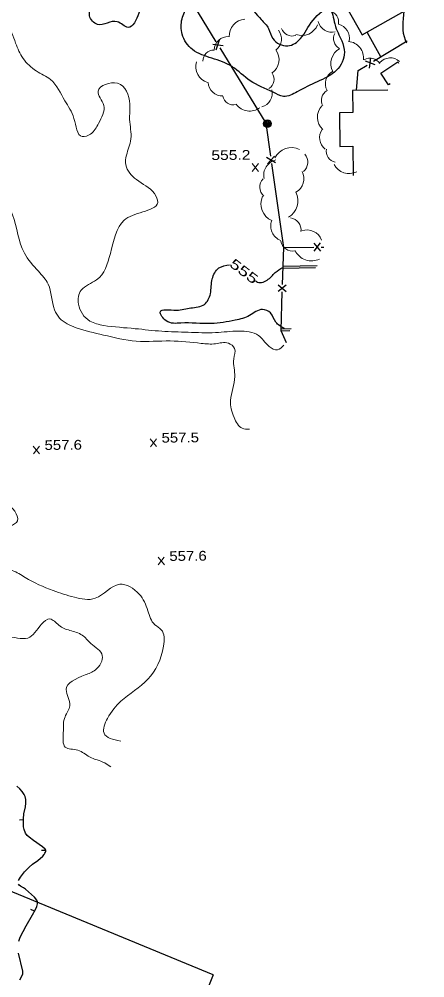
# Model space of a CAD drawing. Extents: x 2361708 to 2370558, y 6977955 to 6991887.
# Drawn here: x 2366233.5 to 2366433.7, y 6981779.9 to 6982252.6 of the extents above; entities that cross this region are included whole.
import ezdxf
from ezdxf.enums import TextEntityAlignment as Align

# ---------------------------------------------------------------- set-up
doc = ezdxf.new("R2010")
doc.units = 0
doc.header["$LTSCALE"] = 1.9
for name, color, linetype, lineweight in [('11', 7, 'Continuous', 25), ('17', 7, 'Continuous', 25), ('2', 7, 'Continuous', 25), ('20', 7, 'Continuous', 25), ('29', 7, 'Continuous', 13), ('31', 7, 'Continuous', 13), ('33', 7, 'Continuous', 25), ('35', 7, 'Continuous', 13)]:
    doc.layers.add(name, color=color, linetype=linetype, lineweight=lineweight)

msp = doc.modelspace()

# ---------------------------------------------------------------- linework, layer by layer
at = {"layer": '11'}
msp.add_lwpolyline([(2366433.694, 6982262.485), (2366408.48, 6982306.817), (2366404.472, 6982304.538), (2366399.142, 6982313.908), (2366378.105, 6982301.958), (2366376.6, 6982304.603), (2366365.44, 6982298.237), (2366366.518, 6982296.337), (2366348.236, 6982285.952), (2366361.113, 6982263.304), (2366377.793, 6982272.783), (2366385.218, 6982259.713), (2366392.151, 6982263.649), (2366402.799, 6982244.92)], close=True, dxfattribs=at)
for points in [[(2366411.941, 6982225.906), (2366420.368, 6982231.536), (2366420.743, 6982230.98)], [(2366416.51, 6982220.789), (2366415.715, 6982220.252), (2366411.941, 6982225.906)], [(2366415.38, 6982217.608), (2366397.991, 6982217.373), (2366398.134, 6982206.584), (2366391.574, 6982206.501), (2366391.783, 6982189.882), (2366398.112, 6982189.963), (2366398.289, 6982175.544)]]:
    msp.add_lwpolyline(points, dxfattribs=at)
at = {"layer": '17'}
for p, q in [((2366405.219, 6982245.983), (2366411.733, 6982234.154)), ((2366329.01, 6982240.277), (2366334.096, 6982239.636)), ((2366330.686, 6982237.553), (2366332.42, 6982242.37)), ((2366408.334, 6982231.872), (2366424.939, 6982242)), ((2366409.191, 6982230.09), (2366404.374, 6982231.844)), ((2366406.457, 6982228.424), (2366407.108, 6982233.511)), ((2366355.592, 6982184.508), (2366359.997, 6982181.899)), ((2366356.043, 6982181.332), (2366359.557, 6982185.066)), ((2366363.876, 6982140.025), (2366378.875, 6982140.187)), ((2366382.294, 6982138.26), (2366379.056, 6982142.219)), ((2366379.094, 6982138.219), (2366382.256, 6982142.259)), ((2366382.475, 6982140.231), (2366383.865, 6982140.245)), ((2366361.241, 6982118.498), (2366365.332, 6982121.577)), ((2366361.34, 6982121.7), (2366365.232, 6982118.376))]:
    msp.add_line(p, q, dxfattribs=at)
for points in [[(2366299.399, 6982292.748), (2366308.931, 6982276.868), (2366330.579, 6982241.493)], [(2366332.458, 6982238.42), (2366355.213, 6982201.245), (2366357.508, 6982184.996)], [(2366399.94, 6982217.531), (2366400.827, 6982227.3), (2366405.262, 6982230.003)], [(2366358.012, 6982181.43), (2366363.876, 6982140.025), (2366363.309, 6982121.848)], [(2366363.193, 6982118.247), (2366362.606, 6982099.04), (2366365.222, 6982093.165)]]:
    msp.add_lwpolyline(points, dxfattribs=at)
at = {"layer": '2'}
for p, q in [((2366363.643, 6982129.862), (2366379.761, 6982130.145)), ((2366363.743, 6982130.823), (2366380.532, 6982131.122)), ((2366367.689, 6982099.859), (2366362.719, 6982099.771)), ((2366367.138, 6982098.904), (2366362.838, 6982098.823)), ((2366329.282, 6981781.379), (2365935.677, 6981943.432)), ((2366329.282, 6981781.379), (2366095.316, 6981213.113))]:
    msp.add_line(p, q, dxfattribs=at)
at = {"layer": '20'}
for radius in [1.9, 1.442, 0.973, 0.539, 0.192]:
    msp.add_circle((2366355.944, 6982201.132), radius, dxfattribs=at)
at = {"layer": '29'}
for centre, radius, start, end in [((2366385.613, 6982251.164), 5.524, 348.55588, 78.55588), ((2366345.419, 6982244.32), 8.291, 93.46169, 183.46169), ((2366373.003, 6982252.856), 8.291, 248.92159, 338.92159), ((2366387.742, 6982253.105), 6.913, 194.41619, 284.41619), ((2366389.572, 6982243.312), 6.913, 347.52497, 77.52497), ((2366336.646, 6982237.104), 6.913, 87.65836, 177.65836), ((2366356.02, 6982242.887), 6.913, 308.81239, 38.81239), ((2366368.259, 6982249.806), 5.524, 198.52135, 288.52135), ((2366394.157, 6982243.051), 5.524, 152.40125, 242.40125), ((2366395.182, 6982233.398), 8.291, 353.68701, 83.68701), ((2366329.665, 6982231.811), 5.524, 89.09511, 179.09511), ((2366353.442, 6982232.714), 8.291, 305.3644, 35.3644), ((2366395.563, 6982230.75), 8.291, 118.51551, 208.51551), ((2366328.902, 6982229.25), 8.291, 163.20585, 253.20585), ((2366406.664, 6982227.831), 5.524, 30.95255, 120.95255), ((2366416.688, 6982226.601), 6.913, 48.66758, 138.66758), ((2366353.725, 6982222.958), 5.524, 303.50464, 33.50464), ((2366391.493, 6982220.762), 6.913, 118.85588, 208.85588), ((2366333.669, 6982221.704), 6.913, 182.55478, 272.55478), ((2366351.42, 6982216.048), 6.913, 284.79835, 14.79835), ((2366388.118, 6982212.571), 5.524, 119.04733, 209.04733), ((2366339.328, 6982215.868), 5.524, 192.29909, 282.29909), ((2366347.233, 6982215.579), 8.291, 216.80166, 306.80166), ((2366388.952, 6982204.265), 8.291, 136.81027, 226.81027), ((2366388.646, 6982194.073), 6.913, 143.38272, 233.38272), ((2366367.915, 6982180.245), 9.077, 64.2745, 154.2745), ((2366390.553, 6982187.478), 5.524, 168.74071, 258.74071), ((2366361.768, 6982175.785), 7.568, 102.69908, 192.69908), ((2366369.855, 6982182.094), 6.048, 309.79017, 39.79017), ((2366366.431, 6982173.929), 7.568, 298.38324, 28.38324), ((2366396.324, 6982184.767), 8.291, 206.9278, 296.9278), ((2366358.288, 6982169.789), 6.048, 136.84182, 226.84182), ((2366361.888, 6982161.555), 9.077, 155.74297, 245.74297), ((2366361.983, 6982162.935), 9.077, 298.73842, 28.73842), ((2366366.563, 6982148.672), 6.048, 352.30296, 82.30296), ((2366365.227, 6982150.609), 7.568, 159.33811, 249.33811), ((2366375.588, 6982141.128), 7.568, 19.78529, 109.78529), ((2366368.526, 6982144.27), 6.048, 190.09845, 280.09845), ((2366377.806, 6982142.508), 9.077, 205.88732, 295.88732)]:
    msp.add_arc(centre, radius, start, end, dxfattribs=at)
at = {"layer": '31'}
for p, q in [((2366351.618, 6982177.539), (2366348.502, 6982181.39)), ((2366348.539, 6982177.51), (2366351.582, 6982181.419)), ((2366301.328, 6982041.854), (2366298.21, 6982045.705)), ((2366298.248, 6982041.825), (2366301.29, 6982045.734)), ((2366243.579, 6982038.245), (2366240.462, 6982042.095)), ((2366240.499, 6982038.215), (2366243.542, 6982042.124)), ((2366305.163, 6981983.518), (2366302.046, 6981987.369)), ((2366302.083, 6981983.489), (2366305.126, 6981987.398))]:
    msp.add_line(p, q, dxfattribs=at)
at = {"layer": '31', "lineweight": 25}
for points in [[(2366346.905, 6982261.889), (2366347.01, 6982261.45), (2366352.976, 6982252.396), (2366356.538, 6982247.99), (2366358.705, 6982243.04), (2366366.05, 6982239.45), (2366372.377, 6982243.01), (2366378.549, 6982252.149), (2366386.759, 6982257.468), (2366389.238, 6982250.231), (2366392.688, 6982241.864), (2366394.001, 6982236.266), (2366390.086, 6982227.378), (2366380.619, 6982221.758), (2366370.616, 6982216.772), (2366364.007, 6982214.529), (2366358.777, 6982216.599), (2366347.543, 6982222.213), (2366338.566, 6982229.178), (2366328.606, 6982233.353), (2366319.025, 6982237.622), (2366313.913, 6982245.184), (2366313.891, 6982252.724), (2366315.937, 6982259.414), (2366310.47, 6982272.723), (2366304.351, 6982278.925), (2366296.258, 6982277.068), (2366294.085, 6982263.756), (2366292.513, 6982255.511), (2366287.25, 6982248.53), (2366281.853, 6982251.339), (2366272.125, 6982249.977), (2366268.214, 6982254.229), (2366270.575, 6982261.482), (2366271.124, 6982266.947), (2366268.791, 6982277.666), (2366262.6, 6982285.158), (2366254.854, 6982292.074), (2366255.985, 6982300.315), (2366262.814, 6982302.52), (2366273.211, 6982296.659), (2366281.497, 6982296.048), (2366284.362, 6982299.695), (2366280.663, 6982306.001)], [(2366424.84, 6982240.77), (2366424.187, 6982242.174), (2366423.509, 6982256.618)], [(2366364.367, 6982100.017), (2366360.166, 6982103.207), (2366357.483, 6982107.772), (2366353.566, 6982109.474), (2366347.185, 6982106.444), (2366340.116, 6982104.166), (2366328.161, 6982102.542), (2366313.309, 6982102.751), (2366306.017, 6982103.882), (2366303.126, 6982108.224), (2366310.977, 6982109.169), (2366318.247, 6982110.229), (2366324.941, 6982112.002), (2366327.861, 6982117.26), (2366328.792, 6982124.5), (2366332.09, 6982129.941), (2366337.346, 6982131.491)], [(2366350.061, 6982123.682), (2366350.605, 6982123.227), (2366355.799, 6982123.936), (2366359.874, 6982127.636), (2366363.579, 6982130.221)]]:
    msp.add_spline(points, degree=3, dxfattribs=at)
at = {"layer": '33'}
for p, q in [((2366235.647, 6981857.77), (2366233.646, 6981857.751)), ((2366246.571, 6981842.644), (2366244.571, 6981842.644)), ((2366240.995, 6981812.739), (2366239.246, 6981813.712))]:
    msp.add_line(p, q, dxfattribs=at)
for points in [[(2366233.23, 6981827.966), (2366234.114, 6981829.604), (2366236.191, 6981832.134), (2366238.428, 6981834.465), (2366240.065, 6981835.931), (2366242.687, 6981837.816), (2366245.157, 6981839.92), (2366245.799, 6981840.726), (2366246.232, 6981841.43), (2366246.467, 6981841.962), (2366246.564, 6981842.353), (2366246.568, 6981842.893), (2366246.334, 6981843.341), (2366245.044, 6981844.469), (2366240.533, 6981847.606), (2366238.478, 6981849.217), (2366237.499, 6981850.137), (2366236.638, 6981851.29), (2366235.892, 6981853.052), (2366235.659, 6981854.37), (2366235.641, 6981858.35), (2366235.859, 6981860.732), (2366236.594, 6981864.319), (2366236.827, 6981866.102), (2366236.78, 6981867.891), (2366236.437, 6981869.328), (2366235.997, 6981870.334), (2366235.044, 6981871.765), (2366233.75, 6981873.173), (2366232.388, 6981874.39)], [(2366233.355, 6981798.045), (2366233.936, 6981799.981), (2366236.903, 6981805.61), (2366240.032, 6981811.01), (2366241.536, 6981813.704), (2366242.164, 6981815.06), (2366242.531, 6981816.394), (2366242.481, 6981817.403), (2366242.143, 6981818.26), (2366241.059, 6981819.679), (2366236.532, 6981823.627), (2366235.625, 6981824.308), (2366234.096, 6981825.194), (2366233.492, 6981825.658), (2366233.127, 6981826.175)], [(2366233.757, 6981778.949), (2366234.673, 6981780.387), (2366235.248, 6981781.953), (2366235.356, 6981783.214), (2366233.161, 6981792.114)]]:
    msp.add_lwpolyline(points, dxfattribs=at)
at = {"layer": '35'}
for points in [[(2366364.095, 6982091.834), (2366360.986, 6982089.564), (2366356.809, 6982091.275), (2366351.548, 6982096.675), (2366341.877, 6982098.823), (2366330.444, 6982098.094), (2366316.882, 6982098.235), (2366303.826, 6982098.731), (2366290.713, 6982100.006), (2366275.197, 6982101.618), (2366268.397, 6982103.764), (2366262.736, 6982112.15), (2366264.131, 6982119.004), (2366271.693, 6982124.076), (2366278.49, 6982137.061), (2366285.284, 6982153.477), (2366294.565, 6982157.625), (2366301.871, 6982162.265), (2366300.21, 6982166.599), (2366291.364, 6982173.486), (2366286.125, 6982180.756), (2366286.439, 6982185.579), (2366288.643, 6982193.521), (2366288.002, 6982203.105), (2366288.089, 6982210.756), (2366282.042, 6982220.98), (2366272.428, 6982217.148), (2366275.195, 6982210.114), (2366272.659, 6982201.239), (2366268.7, 6982195.901), (2366264.631, 6982194.712), (2366260.536, 6982203.604), (2366256.012, 6982212.371), (2366248.922, 6982222.864), (2366241.951, 6982227.068), (2366235.393, 6982233.256), (2366231.731, 6982240.782), (2366227.391, 6982250.181), (2366218.045, 6982259.112), (2366211.837, 6982270.464), (2366206.849, 6982281.777), (2366199.112, 6982287.783), (2366190.533, 6982291.742), (2366188.02, 6982304.699), (2366183.288, 6982319.604), (2366185.971, 6982328.72), (2366193.128, 6982340.729), (2366199.739, 6982352.132), (2366207.977, 6982354.561), (2366216.837, 6982355.565), (2366221.309, 6982362.828), (2366218.844, 6982372.745), (2366210.774, 6982380.049), (2366205.885, 6982388.343), (2366198.352, 6982390.721), (2366192.512, 6982390.645), (2366187.65, 6982394.029), (2366176.229, 6982401.331), (2366168.691, 6982404.259), (2366162.654, 6982410.242), (2366161.162, 6982412.628), (2366151.161, 6982417.873), (2366141.205, 6982425.898), (2366134.28, 6982427.393), (2366122.115, 6982428.917), (2366115.176, 6982429.771), (2366105.03, 6982430.394), (2366097.18, 6982431.37), (2366090.435, 6982431.906), (2366083.863, 6982431.983), (2366082.089, 6982438.677), (2366079.323, 6982446.761), (2366074.741, 6982451.068), (2366071.247, 6982450.464), (2366066.606, 6982446.35), (2366061.559, 6982438.651), (2366055.19, 6982433.28), (2366048.45, 6982426.935), (2366045.953, 6982423.402), (2366043.503, 6982424.549), (2366041.381, 6982426.768), (2366030.729, 6982430.127), (2366020.338, 6982429.119), (2366013.205, 6982425.18), (2366007.582, 6982417.007), (2366000.28, 6982403.586), (2365995.068, 6982394.266), (2365994.548, 6982393.261)], [(2366347.127, 6982050.51), (2366343.544, 6982050.887), (2366339.553, 6982056.229), (2366337.793, 6982064.612), (2366339.931, 6982076.363), (2366339.428, 6982085.059), (2366339.758, 6982090.262), (2366336.714, 6982092.823), (2366330.356, 6982092.563), (2366323.354, 6982092.747), (2366308.082, 6982093.941), (2366291.302, 6982093.851), (2366275.053, 6982096.867), (2366261.568, 6982100.458), (2366253.442, 6982105.211), (2366250.933, 6982109.308), (2366247.782, 6982121.998), (2366242.962, 6982128.293), (2366236.046, 6982137.287), (2366230.266, 6982156.183), (2366220.182, 6982171.188), (2366214.634, 6982175.196), (2366208.555, 6982180.338), (2366197.844, 6982185.676), (2366186.63, 6982188.049), (2366180.293, 6982183.529), (2366176.381, 6982173.221), (2366173.921, 6982161.718), (2366176.84, 6982156.465), (2366179.121, 6982149.096), (2366173.89, 6982148.126), (2366167.669, 6982148.117), (2366162.61, 6982152.299), (2366158.534, 6982158.151), (2366153.676, 6982163.075)], [(2366283.629, 6981896.579), (2366275.361, 6981900.59), (2366277.082, 6981907.847), (2366283.721, 6981916.351), (2366296.989, 6981927.177), (2366304.714, 6981943.492), (2366303.597, 6981951.602), (2366300.413, 6981954.061), (2366296.998, 6981960.909), (2366292.719, 6981969.139), (2366283.093, 6981973.977), (2366271.048, 6981967.073), (2366260.712, 6981967.614), (2366250.281, 6981970.865), (2366236.398, 6981977.383), (2366230.026, 6981980.723), (2366219.406, 6981983.822), (2366218.827, 6981992.036), (2366223.429, 6982000.281), (2366232.622, 6982005.319), (2366226.709, 6982013.933), (2366220.416, 6982014.273), (2366208.395, 6982015.388), (2366200.239, 6982021.241), (2366192.419, 6982025.417), (2366183.842, 6982029.165), (2366179.329, 6982034.822), (2366174.754, 6982035.299), (2366168.785, 6982032.992), (2366156.444, 6982033.045), (2366149.467, 6982033.768), (2366150.795, 6982041.331), (2366146.949, 6982047.215), (2366138.976, 6982053.799), (2366127.655, 6982062.202), (2366114.519, 6982063.837), (2366109.595, 6982060.02), (2366101.67, 6982060.525), (2366089.292, 6982059.247), (2366087.336, 6982053.508), (2366098.287, 6982055.582), (2366105.586, 6982054.692), (2366110.931, 6982049.912), (2366106.528, 6982043.97), (2366096.659, 6982042.736), (2366084.089, 6982038.537), (2366075.161, 6982034.001), (2366061.646, 6982031.393), (2366050.58, 6982029.747), (2366046.83, 6982024.561), (2366052.769, 6982020.507), (2366061.399, 6982016.339), (2366066.29, 6982013.046), (2366065.981, 6982006.712), (2366061.349, 6981999.458), (2366054.388, 6981994.322), (2366043.301, 6981996.036), (2366036.131, 6982001.288), (2366029.734, 6982005.147), (2366022.137, 6982004.785), (2366014.743, 6982005.094), (2366006.149, 6982006.603), (2365994.332, 6982005.15), (2365987.778, 6982002.338), (2365979.806, 6982006.772), (2365972.15, 6982010.539), (2365965.868, 6982019.09), (2365958.756, 6982025.523), (2365951.014, 6982020.489), (2365947.047, 6982013.831), (2365940.849, 6982011.492), (2365935.28, 6982007.138), (2365934.578, 6982003.132), (2365934.943, 6981992.154), (2365935.294, 6981984.667), (2365934.796, 6981977.112), (2365934.307, 6981968.647), (2365933.387, 6981960.158), (2365929.68, 6981954.633), (2365924.193, 6981952.11), (2365913.926, 6981954.953), (2365907.835, 6981956.095), (2365901.598, 6981954.675), (2365890.53, 6981949.109), (2365882.781, 6981943.776), (2365874.27, 6981937.484), (2365866.101, 6981924.756), (2365860.345, 6981915.951), (2365856.589, 6981912.285), (2365854.02, 6981915.351), (2365853.5, 6981920.596), (2365852.076, 6981929.353), (2365853.36, 6981940.596), (2365855.703, 6981949.668), (2365857.102, 6981959.242), (2365859.276, 6981970.433)], [(2366016.023, 6981841.279), (2366020.107, 6981850.339), (2366016.77, 6981859.407), (2366014.988, 6981862.78), (2366007.322, 6981864.477), (2366002.036, 6981867.167), (2365988.891, 6981873.862), (2365979.119, 6981880.38), (2365969.786, 6981886.901), (2365971.683, 6981889.349), (2365981.627, 6981887.944), (2365990.196, 6981889.135), (2365999.724, 6981886.256), (2366006.915, 6981878.784), (2366016.626, 6981875.666), (2366020.836, 6981878.757), (2366025.538, 6981877.591), (2366029.922, 6981870.812), (2366035.21, 6981866.893), (2366040.604, 6981866.464), (2366049.056, 6981871.585), (2366055.853, 6981875.089), (2366061.189, 6981879.731), (2366063.732, 6981887.795), (2366063.966, 6981897.978), (2366067.029, 6981904.977), (2366076.255, 6981903.395), (2366084.38, 6981905.013), (2366089.062, 6981912.098), (2366091.136, 6981922.228), (2366092.71, 6981927.063), (2366090.227, 6981934.76), (2366092.437, 6981943.141), (2366100.914, 6981948.722), (2366102.505, 6981956.997), (2366095.855, 6981963.375), (2366092.4, 6981971.182), (2366088.118, 6981977.701), (2366083.227, 6981977.765), (2366078.591, 6981976.261), (2366063.329, 6981980.606), (2366053.852, 6981983.396), (2366063.861, 6981987.791), (2366075.593, 6981988.613), (2366084.881, 6981992.021), (2366090.997, 6981993.63), (2366097.642, 6981997.333), (2366101.573, 6982004.571), (2366101.415, 6982015.85), (2366093.463, 6982019.235), (2366095.023, 6982026.58), (2366102.701, 6982028.913), (2366114.863, 6982029.818), (2366124.125, 6982027.497), (2366136.221, 6982028.062), (2366142.44, 6982027.131), (2366143.724, 6982026.673), (2366150.54, 6982025.048), (2366161.329, 6982025.171), (2366169.536, 6982024.509), (2366176.59, 6982020.926), (2366181.367, 6982016.141), (2366183.986, 6982011.966), (2366179.692, 6982007.125), (2366175.36, 6982002.033), (2366180.761, 6981998.875), (2366187.666, 6981995.26), (2366196.415, 6981991.133), (2366202.453, 6981985.13), (2366204.721, 6981982.152), (2366207.08, 6981974.904), (2366210.21, 6981971.803), (2366206.904, 6981968.192), (2366199.845, 6981965.885), (2366195.041, 6981962.138), (2366192.72, 6981954.916), (2366196.489, 6981947.672), (2366198.83, 6981942.314), (2366195.569, 6981938.243), (2366199.613, 6981933.681), (2366203.547, 6981929.038), (2366206.717, 6981924.848), (2366212.413, 6981925.272), (2366218.543, 6981931.631), (2366220.649, 6981942.561), (2366227.228, 6981947.874), (2366232.703, 6981947.456), (2366237.713, 6981947.434), (2366244.527, 6981954.359), (2366248.673, 6981956.889), (2366253.073, 6981953.771), (2366258.518, 6981951.223), (2366264.611, 6981948.87), (2366268.809, 6981944.84), (2366274.517, 6981938.834), (2366271.104, 6981931.751), (2366266.087, 6981929.344)], [(2366266.087, 6981929.344), (2366256.686, 6981922.044), (2366258.511, 6981914.11), (2366256.112, 6981908.697), (2366255.258, 6981900.809), (2366256.235, 6981893.678), (2366262.461, 6981892.167), (2366268.212, 6981888.832), (2366275.701, 6981885.913), (2366278.699, 6981883.971)]]:
    msp.add_spline(points, degree=3, dxfattribs=at)

# ---------------------------------------------------------------- texts
at = {"layer": '31'}
for s, width, p in [('555.2', 1.2, (2366328.364, 6982183.129)), ('557.6', 1.15, (2366246.021, 6982040.208)), ('557.5', 1.15, (2366303.769, 6982043.817)), ('557.6', 1.15, (2366307.604, 6981985.481))]:
    msp.add_text(s, height=4.8, rotation=0.545, dxfattribs=dict(at, width=width)).set_placement(p)
at = {"layer": '31', "width": 1.45}
msp.add_text(' 555 ', height=4.8, rotation=322.429, dxfattribs=at).set_placement((2366342.952, 6982126.409), align=Align.CENTER)

doc.saveas('drawing.dxf')
